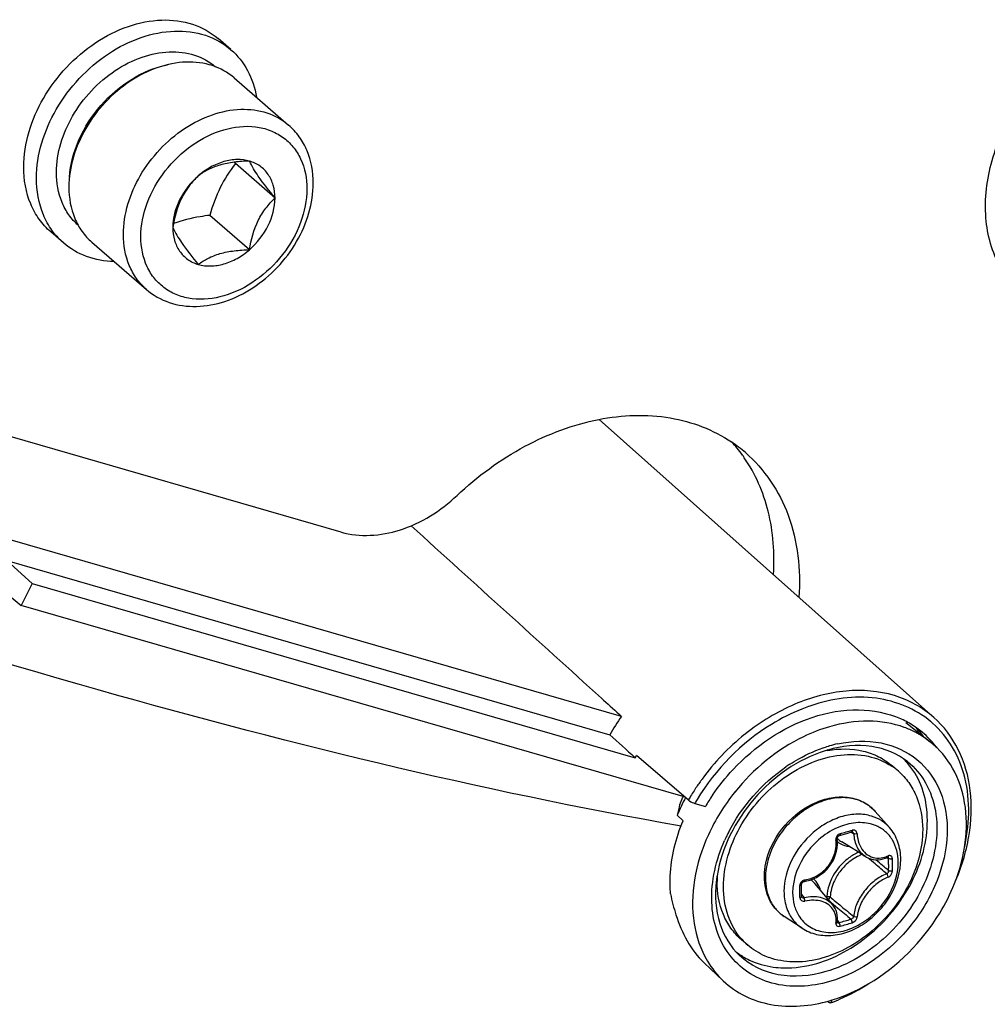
# Model space of a CAD drawing. Header units: millimetres. Extents: x 0 to 420, y 0 to 297.
# Tile 504 of 514: x 383 to 387, y 225 to 229. Entities that reach past the tile are written whole.
import ezdxf

# ---------------------------------------------------------------- set-up
doc = ezdxf.new("R2010")
doc.units = ezdxf.units.MM
doc.header["$LTSCALE"] = 23.1
doc.layers.get('0').update_dxf_attribs({"linetype": 'CONTINUOUS'})

msp = doc.modelspace()

# ---------------------------------------------------------------- linework, layer by layer
at = {"color": 7, "linetype": 'Continuous'}
for p, q in [((383.9571, 228.9163), (383.9071, 228.9596)), ((383.9698, 228.8061), (384.183, 228.6214)), ((384.1298, 228.3362), (383.9748, 228.4705)), ((384.0298, 228.1341), (383.8748, 228.2684)), ((383.3024, 228.1603), (383.2524, 228.2036)), ((384.3886, 227.0298), (380.4672, 228.1618)), ((383.4133, 228.1635), (383.6265, 227.9789)), ((385.3973, 227.47), (386.7067, 226.3054)), ((385.485, 226.3095), (382.7575, 227.0969)), ((383.0813, 226.9184), (385.4395, 226.2377)), ((383.0813, 226.9184), (383.1798, 226.8288)), ((383.0358, 226.8266), (383.1373, 226.743)), ((383.1798, 226.8288), (383.1373, 226.743)), ((383.1798, 226.8288), (385.5391, 226.1477)), ((385.7259, 225.9958), (383.1373, 226.743)), ((385.4063, 226.3808), (385.4151, 226.3728)), ((386.5977, 226.2857), (386.693, 226.2096)), ((385.5376, 226.1491), (385.5391, 226.1477)), ((385.5391, 226.1477), (385.5441, 226.1563)), ((385.7468, 225.9822), (385.544, 226.1563)), ((386.5683, 226.095), (386.5433, 226.1167)), ((385.7127, 225.9649), (385.713, 225.9659)), ((385.7717, 225.9693), (385.8134, 225.9573)), ((385.7025, 225.9226), (385.7261, 225.9016)), ((386.5332, 225.875), (386.4778, 225.9376)), ((386.3381, 225.8437), (386.3529, 225.8479)), ((386.3823, 225.8565), (386.3934, 225.8505)), ((386.4392, 225.7613), (386.3464, 225.8188)), ((386.5231, 225.757), (386.5301, 225.7533)), ((386.5269, 225.7588), (386.526, 225.7582)), ((386.526, 225.7582), (386.5273, 225.7586)), ((386.5273, 225.7586), (386.5278, 225.7587)), ((386.4795, 225.7489), (386.4819, 225.7469)), ((386.1899, 225.6342), (386.1898, 225.6529)), ((386.3114, 225.5724), (386.2414, 225.6558)), ((386.1898, 225.6056), (386.1899, 225.6291)), ((386.1898, 225.6124), (386.1991, 225.6001)), ((386.1899, 225.6291), (386.1899, 225.6342)), ((386.2884, 225.6052), (386.2848, 225.6042)), ((386.298, 225.5884), (386.3137, 225.5751)), ((386.3137, 225.5751), (386.3314, 225.5601)), ((386.1918, 225.4808), (386.122, 225.5267)), ((386.3292, 225.5042), (386.3301, 225.5034)), ((386.3299, 225.5113), (386.3359, 225.5031)), ((386.3301, 225.5034), (386.331, 225.5029)), ((385.9791, 225.4147), (385.9541, 225.4363)), ((385.8086, 225.3452), (385.8835, 225.2749)), ((386.2906, 225.1956), (386.2966, 225.1905)), ((386.3037, 225.1896), (386.3024, 225.1888))]:
    msp.add_line(p, q, dxfattribs=at)
for points in [[(386.3301, 225.8207), (386.3293, 225.8311), (386.3293, 225.8326), (386.3296, 225.8341), (386.33, 225.8357), (386.3307, 225.8372), (386.3315, 225.8387), (386.3325, 225.84), (386.3337, 225.8412), (386.3349, 225.8422), (386.3362, 225.843), (386.3375, 225.8436), (386.3381, 225.8437)], [(386.3529, 225.8479), (386.3618, 225.8504), (386.3706, 225.853), (386.3854, 225.8574)], [(386.3854, 225.8574), (386.386, 225.8576), (386.3871, 225.8577), (386.388, 225.8576), (386.3888, 225.8574), (386.3891, 225.8573)], [(386.2006, 225.6643), (386.2102, 225.6661), (386.2229, 225.6696), (386.2353, 225.6743), (386.2473, 225.68), (386.2588, 225.6868), (386.2697, 225.6945), (386.2799, 225.7032), (386.2894, 225.7126), (386.298, 225.7229), (386.3058, 225.7337), (386.3125, 225.7452), (386.3183, 225.7572), (386.3229, 225.7695), (386.3265, 225.7821), (386.3289, 225.7949), (386.3301, 225.8078), (386.3301, 225.8207)], [(386.4391, 225.7613), (386.4429, 225.7591), (386.4513, 225.7551), (386.4601, 225.752), (386.4693, 225.75), (386.4789, 225.7489)], [(386.4789, 225.7489), (386.4886, 225.7489), (386.4985, 225.7499), (386.5085, 225.752), (386.5185, 225.7552), (386.526, 225.7582)], [(386.1898, 225.6529), (386.1898, 225.6537), (386.19, 225.655), (386.1905, 225.6564), (386.1912, 225.6578), (386.1921, 225.6591), (386.1932, 225.6604), (386.1945, 225.6615), (386.1958, 225.6624), (386.1972, 225.6632), (386.1987, 225.6638), (386.2001, 225.6642), (386.2006, 225.6643)], [(386.1904, 225.6032), (386.1901, 225.6037), (386.1899, 225.6044), (386.1898, 225.6052), (386.1898, 225.6056)], [(386.3247, 225.5499), (386.3209, 225.5583), (386.3161, 225.5662), (386.3114, 225.5724)], [(386.3293, 225.5051), (386.33, 225.5123), (386.3302, 225.5222), (386.3294, 225.5318), (386.3275, 225.5411), (386.3247, 225.5499)], [(386.3292, 225.5042), (386.3293, 225.5041), (386.3293, 225.5041), (386.3293, 225.5042), (386.3293, 225.5045), (386.3293, 225.5051)]]:
    msp.add_lwpolyline(points, dxfattribs=at)
for centre, radius, start, end in [((386.7321, 230.5931), 3.4798, 217.4698, 217.5899), ((385.6005, 226.9137), 0.5647, 49.1121, 56.096), ((385.4934, 226.9942), 0.574, 35.9707, 42.6066), ((385.485, 226.988), 0.5845, 34.7155, 35.9822), ((386.4528, 225.6787), 0.7097, 109.4203, 111.7249), ((386.4477, 225.6932), 0.6943, 108.6304, 109.4149), ((386.2358, 225.784), 0.9165, 145.0102, 150.3295), ((386.4249, 225.9604), 0.3723, 65.4059, 65.984), ((386.4274, 225.9656), 0.3665, 60.8683, 65.4152), ((386.4651, 225.9187), 0.3698, 62.7861, 70.0184), ((386.4319, 225.9738), 0.3571, 52.1189, 60.8685), ((386.387, 226.0132), 0.3545, 39.7902, 44.9595), ((386.4346, 225.9775), 0.3526, 51.3783, 52.0948), ((386.4493, 225.9961), 0.3824, 48.5835, 50.1979), ((386.5496, 225.5152), 0.9289, 128.8768, 143.7603), ((386.5293, 225.5386), 0.8979, 128.4944, 128.8086), ((386.4701, 225.9289), 0.3585, 60.3613, 62.7529), ((386.4732, 225.9342), 0.3523, 51.4094, 60.3711), ((386.4345, 225.9774), 0.3527, 45.1238, 51.3734), ((386.3842, 226.0109), 0.3581, 37.9629, 39.7925), ((386.4324, 225.9753), 0.3557, 39.8833, 45.1176), ((386.4271, 225.7101), 0.487, 106.1133, 107.3228), ((386.4424, 225.6962), 0.518, 106.1134, 107.3858), ((386.4378, 225.7123), 0.5012, 102.3187, 106.1235), ((386.4285, 225.9721), 0.3607, 36.5231, 39.8819), ((386.3626, 225.7773), 0.4052, 99.9885, 101.4563), ((386.3906, 225.9406), 0.2831, 42.6059, 46.1215), ((386.4975, 225.5745), 0.652, 122.8462, 124.5399), ((386.4019, 225.9028), 0.2542, 49.1138, 56.5118), ((386.3896, 225.9397), 0.2844, 41.9998, 42.6077), ((386.5458, 225.5179), 0.9242, 143.7552, 144.5649), ((386.5397, 225.5221), 0.9168, 145.7861, 147.2162), ((386.5433, 225.5196), 0.9212, 144.5648, 145.7865), ((386.3983, 225.6327), 0.7538, 151.5473, 157.3797), ((386.2628, 225.7461), 0.592, 156.1222, 158.3075), ((386.2716, 225.7439), 0.6011, 155.7151, 157.7608), ((386.2716, 225.7422), 0.6017, 155.407, 156.1264), ((386.2761, 225.7419), 0.6061, 155.5446, 155.7177), ((386.2772, 225.7414), 0.6072, 155.2325, 155.5445), ((386.2744, 225.7409), 0.6048, 155.0789, 155.4074), ((386.2786, 225.7408), 0.6088, 154.9071, 155.2325), ((386.2761, 225.7401), 0.6067, 154.7598, 155.0789), ((386.5246, 225.5314), 0.8991, 148.7816, 149.9069), ((386.5329, 225.5264), 0.9088, 147.2157, 148.7811), ((386.5273, 225.5295), 0.8743, 148.6078, 149.7971), ((386.5145, 225.5436), 0.814, 145.8248, 149.459), ((386.5711, 225.4973), 0.8243, 141.2071, 141.3892), ((396.9151, 223.251), 11.5265, 166.38196, 166.59805), ((386.2655, 225.7464), 0.5945, 157.7633, 158.3391), ((386.3626, 225.8355), 0.1539, 50.5352, 52.3899), ((386.3627, 225.8357), 0.1537, 47.2036, 50.5349), ((386.3622, 225.8351), 0.1545, 41.5302, 47.1948), ((386.4288, 225.6519), 0.2433, 109.0705, 109.2293), ((386.4827, 225.5598), 0.6504, 155.0574, 155.9788), ((386.4877, 225.5575), 0.6559, 154.2378, 155.0576), ((386.4913, 225.5558), 0.6599, 153.6901, 154.2381), ((386.4944, 225.5542), 0.6634, 152.9605, 153.69), ((386.3937, 225.8951), 0.0898, 224.1498, 225.1349), ((386.3939, 225.8954), 0.0901, 225.1677, 238.1926), ((385.808, 227.7832), 2.0045, 285.3931, 286.8075), ((386.4948, 225.5935), 0.202, 114.0645, 126.4053), ((378.3422, 216.1872), 12.5417, 49.56104, 49.72441), ((386.4844, 225.8616), 0.1071, 290.317, 292.2631), ((386.4832, 225.8646), 0.1103, 292.2624, 294.0755), ((386.5086, 225.5756), 0.2113, 135.0983, 148.1044), ((379.0773, 217.0486), 11.4092, 49.26308, 49.56466), ((378.4988, 216.2506), 12.4061, 49.65654, 49.94798), ((385.0648, 225.7296), 1.4654, 0.0023, 0.9288), ((385.1135, 225.7296), 1.4168, 359.0554, 0.003), ((385.0666, 225.7287), 1.4783, 0.0024, 0.9289), ((385.1157, 225.7287), 1.4292, 359.0555, 0.003), ((386.3484, 225.6083), 0.4956, 170.966, 172.5115), ((386.258, 225.6639), 0.399, 176.7952, 179.9853), ((386.3384, 225.6096), 0.4855, 172.5131, 173.5718), ((384.0425, 225.6243), 2.1407, 0.0023, 0.6425), ((386.2059, 225.6485), 0.0216, 99.0638, 106.7637), ((386.1723, 225.5978), 0.0902, 40.0257, 53.8865), ((386.1571, 225.5975), 0.1114, 16.5086, 23.3442), ((384.1225, 225.6243), 2.0607, 359.3452, 0.0019), ((386.1871, 225.6056), 0.00271, 351.6033, 359.3214), ((393.9542, 234.6894), 11.8794, 229.89404, 230.16205), ((393.0058, 233.5522), 10.3986, 230.16047, 230.51372), ((393.4443, 233.9817), 11.0235, 229.81565, 230.16603), ((385.9611, 226.8902), 1.4368, 285.1211, 287.0773), ((385.9618, 226.8883), 1.4495, 285.1302, 287.0863), ((386.1456, 225.6069), 0.2543, 221.708, 229.0965), ((386.1066, 225.6126), 0.2831, 232.7252, 236.2895), ((386.108, 225.6148), 0.2856, 236.2886, 238.5626)]:
    msp.add_arc(centre, radius, start, end, dxfattribs=at)
for centre, major_axis, start_param, end_param in [((377.9102, 233.5277), (23.9533, -21.8), -1.277935, -1.245388), ((377.9102, 233.5277), (23.9533, -21.8), -1.245002, -1.241928), ((374.6761, 236.3639), (25.5522, -23.2552), -1.128884, -1.12465)]:
    msp.add_ellipse(centre, major_axis=major_axis, ratio=0.007825, start_param=start_param, end_param=end_param, dxfattribs=at)
for points, knots in [([(383.1468, 228.4566), (383.1468, 228.55), (383.1933, 228.6949), (383.3097, 228.8503), (383.4234, 228.9473), (383.5512, 229.012), (383.6829, 229.0388), (383.8073, 229.0238), (383.8783, 228.9845), (383.9071, 228.9596)], [0, 0, 0, 0, 0.256473, 0.394543, 0.531644, 0.662632, 0.784011, 0.89531, 1, 1, 1, 1]), ([(383.1968, 228.4133), (383.1968, 228.5067), (383.2433, 228.6516), (383.3597, 228.807), (383.4734, 228.904), (383.6012, 228.9687), (383.7329, 228.9955), (383.8573, 228.9805), (383.9283, 228.9412), (383.9571, 228.9162)], [0, 0, 0, 0, 0.256473, 0.394543, 0.531644, 0.662632, 0.784011, 0.89531, 1, 1, 1, 1]), ([(383.9571, 228.9162), (383.9834, 228.8935), (384.0289, 228.8359), (384.0512, 228.7665), (384.0573, 228.7303)], [0, 0, 0, 0, 0.486901, 1, 1, 1, 1]), ([(383.2747, 228.4358), (383.2747, 228.5122), (383.3127, 228.6308), (383.4078, 228.7581), (383.5008, 228.8376), (383.6053, 228.8908), (383.713, 228.9131), (383.815, 228.9013), (383.8733, 228.8695), (383.897, 228.8492)], [0, 0, 0, 0, 0.256356, 0.394367, 0.531444, 0.662461, 0.783913, 0.895292, 1, 1, 1, 1]), ([(386.968, 228.0641), (386.9347, 228.1229), (386.8959, 228.2658), (386.9248, 228.4925), (387.0281, 228.7137), (387.1386, 228.8406), (387.2022, 228.8957)], [0, 0, 0, 0, 0.218995, 0.462606, 0.727301, 1, 1, 1, 1]), ([(383.9698, 228.8061), (383.9453, 228.8273), (383.8849, 228.8607), (383.7792, 228.8734), (383.6673, 228.8507), (383.5586, 228.7956), (383.462, 228.7132), (383.363, 228.5811), (383.3235, 228.458), (383.3235, 228.3786)], [0, 0, 0, 0, 0.10469, 0.215989, 0.337368, 0.468357, 0.605457, 0.743527, 1, 1, 1, 1]), ([(383.3256, 228.4178), (383.329, 228.4677), (383.3567, 228.5698), (383.4431, 228.7031), (383.5635, 228.8065), (383.6609, 228.8475), (383.7097, 228.8574)], [0, 0, 0, 0, 0.242198, 0.500473, 0.758486, 1, 1, 1, 1]), ([(383.5367, 228.1939), (383.5367, 228.2733), (383.5763, 228.3964), (383.6753, 228.5286), (383.7719, 228.611), (383.8805, 228.666), (383.9924, 228.6888), (384.0982, 228.676), (384.1585, 228.6426), (384.183, 228.6214)], [0, 0, 0, 0, 0.256473, 0.394543, 0.531643, 0.662632, 0.784011, 0.89531, 1, 1, 1, 1]), ([(383.605, 228.1847), (383.605, 228.2293), (383.6241, 228.3223), (383.695, 228.4466), (383.7993, 228.547), (383.9228, 228.6095), (384.0324, 228.6218), (384.1104, 228.6031), (384.1607, 228.5765), (384.2019, 228.5381), (384.2432, 228.4723), (384.2545, 228.4121), (384.2545, 228.3722)], [0, 0, 0, 0, 0.129668, 0.269359, 0.410763, 0.544839, 0.665836, 0.721902, 0.775957, 0.829435, 0.883905, 1, 1, 1, 1]), ([(384.2795, 228.3939), (384.2795, 228.4371), (384.268, 228.5025), (384.2267, 228.577), (384.1985, 228.608), (384.183, 228.6214)], [0, 0, 0, 0, 0.511244, 0.757317, 1, 1, 1, 1]), ([(383.2524, 228.2036), (383.2356, 228.2183), (383.2048, 228.2521), (383.1592, 228.3349), (383.1468, 228.4079), (383.1468, 228.4566)], [0, 0, 0, 0, 0.238021, 0.481682, 1, 1, 1, 1]), ([(384.0298, 228.4806), (384.0142, 228.485), (383.9801, 228.489), (383.9279, 228.4802), (383.8762, 228.4581), (383.8446, 228.4357), (383.8298, 228.4228)], [0, 0, 0, 0, 0.224948, 0.467386, 0.727185, 1, 1, 1, 1]), ([(384.0298, 228.4806), (384.0099, 228.48), (383.971, 228.4775), (383.9159, 228.4673), (383.8683, 228.4489), (383.8415, 228.4317), (383.8298, 228.4228)], [0, 0, 0, 0, 0.28232, 0.551495, 0.791281, 1, 1, 1, 1]), ([(383.9748, 228.4705), (383.9523, 228.4413), (383.911, 228.3773), (383.8855, 228.3056), (383.8748, 228.2684)], [0, 0, 0, 0, 0.486957, 1, 1, 1, 1]), ([(384.1298, 228.3362), (384.1071, 228.3641), (384.0707, 228.41), (384.0391, 228.4598), (384.0298, 228.4806)], [0, 0, 0, 0, 0.612491, 1, 1, 1, 1]), ([(384.1298, 228.3362), (384.1298, 228.353), (384.1257, 228.3856), (384.1055, 228.4295), (384.0726, 228.4631), (384.0445, 228.4763), (384.0298, 228.4806)], [0, 0, 0, 0, 0.266795, 0.515912, 0.756237, 1, 1, 1, 1]), ([(383.3024, 228.1603), (383.2856, 228.175), (383.2548, 228.2088), (383.2092, 228.2916), (383.1968, 228.3646), (383.1968, 228.4133)], [0, 0, 0, 0, 0.238021, 0.481682, 1, 1, 1, 1]), ([(383.36, 228.2295), (383.3464, 228.2415), (383.3216, 228.2693), (383.2848, 228.3368), (383.2747, 228.3962), (383.2747, 228.4358)], [0, 0, 0, 0, 0.237987, 0.481694, 1, 1, 1, 1]), ([(383.8298, 228.4228), (383.8171, 228.4106), (383.7923, 228.3835), (383.7515, 228.3182), (383.7364, 228.26), (383.7298, 228.2207)], [0, 0, 0, 0, 0.230581, 0.47882, 1, 1, 1, 1]), ([(383.8298, 228.4228), (383.7997, 228.3968), (383.7509, 228.3348), (383.7298, 228.2578), (383.7298, 228.2207)], [0, 0, 0, 0, 0.51821, 1, 1, 1, 1]), ([(383.3235, 228.3786), (383.3235, 228.3372), (383.3341, 228.2751), (383.3728, 228.2048), (383.3989, 228.176), (383.4133, 228.1635)], [0, 0, 0, 0, 0.518318, 0.761979, 1, 1, 1, 1]), ([(384.2545, 228.3722), (384.2545, 228.3277), (384.2355, 228.2347), (384.1646, 228.1104), (384.0603, 228.01), (383.9367, 227.9475), (383.8271, 227.9352), (383.7492, 227.9539), (383.6989, 227.9804), (383.6576, 228.0188), (383.6163, 228.0847), (383.605, 228.1448), (383.605, 228.1847)], [0, 0, 0, 0, 0.129668, 0.269359, 0.410763, 0.544839, 0.665836, 0.721902, 0.775957, 0.829435, 0.883905, 1, 1, 1, 1]), ([(383.6265, 227.9789), (383.6525, 227.9563), (383.7155, 227.9209), (383.8246, 227.9063), (383.9381, 227.9278), (384.0466, 227.9815), (384.1423, 228.0619), (384.2179, 228.1625), (384.2671, 228.275), (384.2795, 228.3551), (384.2795, 228.3939)], [0, 0, 0, 0, 0.110355, 0.224909, 0.346504, 0.475444, 0.609358, 0.744151, 0.875428, 1, 1, 1, 1]), ([(384.0298, 228.1341), (384.0364, 228.1734), (384.0515, 228.2316), (384.0923, 228.2969), (384.1171, 228.324), (384.1298, 228.3362)], [0, 0, 0, 0, 0.52118, 0.769419, 1, 1, 1, 1]), ([(384.0298, 228.1341), (384.0599, 228.1602), (384.1086, 228.2222), (384.1298, 228.2992), (384.1298, 228.3362)], [0, 0, 0, 0, 0.51821, 1, 1, 1, 1]), ([(383.8748, 228.2684), (383.8622, 228.2668), (383.814, 228.2601), (383.7662, 228.2488), (383.7325, 228.2363)], [0, 0, 0, 0, 0.261215, 1, 1, 1, 1]), ([(383.7298, 228.2207), (383.7391, 228.2), (383.7707, 228.1502), (383.8071, 228.1043), (383.8298, 228.0764)], [0, 0, 0, 0, 0.387509, 1, 1, 1, 1]), ([(383.7298, 228.2207), (383.7298, 228.204), (383.7339, 228.1714), (383.754, 228.1274), (383.7869, 228.0939), (383.8151, 228.0807), (383.8298, 228.0764)], [0, 0, 0, 0, 0.266795, 0.515912, 0.756237, 1, 1, 1, 1]), ([(383.6265, 227.9789), (383.6122, 227.9913), (383.5861, 228.0201), (383.5473, 228.0905), (383.5367, 228.1525), (383.5367, 228.1939)], [0, 0, 0, 0, 0.238021, 0.481682, 1, 1, 1, 1]), ([(383.5006, 228.0877), (383.464, 228.0886), (383.3921, 228.1008), (383.3287, 228.1376), (383.3024, 228.1603)], [0, 0, 0, 0, 0.51308, 1, 1, 1, 1]), ([(383.8298, 228.0764), (383.8453, 228.0719), (383.8794, 228.068), (383.9316, 228.0768), (383.9834, 228.0989), (384.0149, 228.1213), (384.0298, 228.1341)], [0, 0, 0, 0, 0.224948, 0.467386, 0.727185, 1, 1, 1, 1]), ([(383.8298, 228.0764), (383.8415, 228.0853), (383.8683, 228.1025), (383.9159, 228.1209), (383.971, 228.1311), (384.0099, 228.1335), (384.0298, 228.1341)], [0, 0, 0, 0, 0.208719, 0.448505, 0.71768, 1, 1, 1, 1]), ([(384.8419, 227.1731), (384.9214, 227.248), (385.0944, 227.3749), (385.3838, 227.484), (385.6707, 227.4957), (385.8443, 227.4302), (385.9155, 227.3824)], [0, 0, 0, 0, 0.279692, 0.541857, 0.780601, 1, 1, 1, 1]), ([(385.7185, 225.8807), (384.9245, 226.0187), (383.1972, 226.4458), (381.5117, 227.0068), (380.6011, 227.3393)], [0, 0, 0, 0, 0.45396, 1, 1, 1, 1]), ([(385.9701, 227.3406), (386.0446, 227.2761), (386.1646, 227.0952), (386.1867, 226.8828), (386.1794, 226.7749)], [0, 0, 0, 0, 0.476915, 1, 1, 1, 1]), ([(386.0796, 226.8637), (386.0849, 226.9464), (386.0739, 227.108), (386.009, 227.258), (385.9654, 227.3209)], [0, 0, 0, 0, 0.519799, 1, 1, 1, 1]), ([(384.3886, 227.0298), (384.4618, 227.0087), (384.6359, 227.0219), (384.7782, 227.1131), (384.8419, 227.1731)], [0, 0, 0, 0, 0.465516, 1, 1, 1, 1]), ([(386.7067, 226.3054), (386.6628, 226.3444), (386.5517, 226.4047), (386.3567, 226.4193), (386.1537, 226.3641), (386.029, 226.2879), (385.9704, 226.2414)], [0, 0, 0, 0, 0.220902, 0.457901, 0.718638, 1, 1, 1, 1]), ([(386.6941, 226.2898), (386.6351, 226.339), (386.4746, 226.4035), (386.3074, 226.3786), (386.2259, 226.3511)], [0, 0, 0, 0, 0.471571, 1, 1, 1, 1]), ([(386.1902, 226.338), (386.1491, 226.3216), (385.9865, 226.239), (385.8527, 226.1024), (385.781, 225.9849)], [0, 0, 0, 0, 0.24306, 1, 1, 1, 1]), ([(386.2311, 226.3054), (386.2893, 226.3248), (386.4068, 226.3463), (386.5255, 226.3232), (386.5764, 226.3005)], [0, 0, 0, 0, 0.523768, 1, 1, 1, 1]), ([(385.841, 226.0009), (385.8652, 226.0364), (385.969, 226.1666), (386.1139, 226.2663), (386.2311, 226.3054)], [0, 0, 0, 0, 0.257864, 1, 1, 1, 1]), ([(386.7875, 225.6557), (386.8136, 225.7145), (386.8514, 225.8344), (386.8588, 226.0164), (386.8129, 226.1814), (386.7461, 226.2704), (386.7067, 226.3054)], [0, 0, 0, 0, 0.276835, 0.534764, 0.773567, 1, 1, 1, 1]), ([(386.2986, 226.2688), (386.2638, 226.2588), (386.1224, 226.2039), (386.0006, 226.1032), (385.9287, 226.0137)], [0, 0, 0, 0, 0.239812, 1, 1, 1, 1]), ([(386.5915, 226.2663), (386.5469, 226.2825), (386.4471, 226.2987), (386.348, 226.2831), (386.2986, 226.2688)], [0, 0, 0, 0, 0.479541, 1, 1, 1, 1]), ([(386.825, 225.7897), (386.8467, 225.8805), (386.8526, 226.0235), (386.7868, 226.1899), (386.7329, 226.2558), (386.7023, 226.2828)], [0, 0, 0, 0, 0.528186, 0.768963, 1, 1, 1, 1]), ([(386.3309, 226.202), (386.3862, 226.214), (386.4979, 226.2193), (386.6498, 226.1513), (386.7456, 226.0157), (386.7698, 225.8428), (386.7267, 225.6592), (386.5947, 225.4344), (386.4234, 225.3086), (386.2988, 225.2726)], [0, 0, 0, 0, 0.119392, 0.22816, 0.336356, 0.454374, 0.585726, 0.726493, 1, 1, 1, 1]), ([(386.1439, 226.1223), (386.1553, 226.1297), (386.2008, 226.1571), (386.2499, 226.1787), (386.2876, 226.1905)], [0, 0, 0, 0, 0.256628, 1, 1, 1, 1]), ([(386.604, 226.1324), (386.5644, 226.164), (386.4584, 226.2066), (386.3472, 226.1939), (386.2919, 226.1779)], [0, 0, 0, 0, 0.468572, 1, 1, 1, 1]), ([(386.2923, 226.1764), (386.3376, 226.1843), (386.4077, 226.1844), (386.4916, 226.1543), (386.5274, 226.1304), (386.5433, 226.1167)], [0, 0, 0, 0, 0.519582, 0.762838, 1, 1, 1, 1]), ([(386.7876, 225.6557), (386.8081, 225.7074), (386.8365, 225.8122), (386.8359, 225.9691), (386.7895, 226.1085), (386.7282, 226.1815), (386.693, 226.2096)], [0, 0, 0, 0, 0.278775, 0.536818, 0.77451, 1, 1, 1, 1]), ([(386.2821, 226.175), (386.1755, 226.1418), (385.9834, 226.006), (385.8765, 225.7963), (385.859, 225.6861)], [0, 0, 0, 0, 0.500056, 1, 1, 1, 1]), ([(385.884, 225.6423), (385.884, 225.7229), (385.9224, 225.8479), (386.02, 225.9844), (386.1158, 226.0715), (386.2248, 226.1329), (386.3386, 226.1634), (386.4484, 226.16), (386.5143, 226.1333), (386.5421, 226.1148)], [0, 0, 0, 0, 0.254142, 0.391, 0.527564, 0.659013, 0.781772, 0.894694, 1, 1, 1, 1]), ([(386.2488, 225.3435), (386.3319, 225.3675), (386.4892, 225.4613), (386.6232, 225.6428), (386.6774, 225.8086), (386.6863, 225.9299), (386.6626, 226.0411), (386.6243, 226.1041), (386.601, 226.13)], [0, 0, 0, 0, 0.260989, 0.532289, 0.661973, 0.783062, 0.894976, 1, 1, 1, 1]), ([(386.604, 226.1324), (386.6324, 226.1097), (386.6819, 226.0509), (386.7197, 225.9387), (386.7207, 225.8123), (386.6738, 225.6354), (386.5382, 225.4386), (386.3724, 225.3367), (386.2841, 225.3113)], [0, 0, 0, 0, 0.104524, 0.214592, 0.333967, 0.462949, 0.735941, 1, 1, 1, 1]), ([(386.5683, 226.095), (386.5835, 226.0818), (386.6111, 226.0514), (386.6521, 225.9768), (386.6634, 225.9111), (386.6634, 225.8673)], [0, 0, 0, 0, 0.238021, 0.481682, 1, 1, 1, 1]), ([(385.927, 226.0116), (385.8867, 225.9611), (385.8191, 225.8527), (385.763, 225.6763), (385.7588, 225.5034), (385.7945, 225.3975), (385.821, 225.3529)], [0, 0, 0, 0, 0.275388, 0.53757, 0.779176, 1, 1, 1, 1]), ([(386.4565, 225.9574), (386.4402, 225.97), (386.4008, 225.9891), (386.3334, 225.9945), (386.2627, 225.9781), (386.1945, 225.9419), (386.1342, 225.8889), (386.0725, 225.8049), (386.048, 225.7272), (386.048, 225.6772)], [0, 0, 0, 0, 0.104897, 0.216899, 0.338904, 0.47012, 0.607003, 0.744549, 1, 1, 1, 1]), ([(386.2492, 225.9745), (386.2697, 225.983), (386.3117, 225.9949), (386.3754, 225.9954), (386.4335, 225.9768), (386.465, 225.952), (386.4778, 225.9376)], [0, 0, 0, 0, 0.270574, 0.524505, 0.765155, 1, 1, 1, 1]), ([(385.7468, 225.9822), (385.7483, 225.9809), (385.756, 225.9755), (385.7647, 225.9713), (385.7717, 225.9693)], [0, 0, 0, 0, 0.219061, 1, 1, 1, 1]), ([(386.0527, 225.7477), (386.0653, 225.7974), (386.1165, 225.891), (386.2017, 225.955), (386.2492, 225.9745)], [0, 0, 0, 0, 0.499995, 1, 1, 1, 1]), ([(386.4637, 225.9192), (386.4461, 225.9246), (386.4073, 225.9296), (386.3478, 225.9203), (386.2886, 225.8954), (386.2151, 225.8439), (386.1452, 225.7554), (386.1208, 225.6674), (386.1208, 225.6252)], [0, 0, 0, 0, 0.108641, 0.225762, 0.35139, 0.483442, 0.751147, 1, 1, 1, 1]), ([(386.5332, 225.875), (386.5241, 225.8853), (386.5027, 225.9036), (386.4771, 225.9152), (386.4637, 225.9192)], [0, 0, 0, 0, 0.49562, 1, 1, 1, 1]), ([(385.6769, 225.6157), (385.6749, 225.6388), (385.6734, 225.7362), (385.6976, 225.8332), (385.7261, 225.9016)], [0, 0, 0, 0, 0.237938, 1, 1, 1, 1]), ([(386.3487, 225.8817), (386.3218, 225.8723), (386.2698, 225.8432), (386.1893, 225.7618), (386.1546, 225.6753), (386.1546, 225.6195)], [0, 0, 0, 0, 0.249772, 0.51087, 1, 1, 1, 1]), ([(386.4826, 225.8812), (386.4629, 225.8898), (386.417, 225.8984), (386.3717, 225.8896), (386.3493, 225.8819)], [0, 0, 0, 0, 0.475901, 1, 1, 1, 1]), ([(386.5676, 225.7387), (386.5676, 225.7544), (386.5641, 225.7848), (386.5473, 225.8265), (386.5197, 225.8602), (386.4954, 225.8755), (386.4826, 225.8812)], [0, 0, 0, 0, 0.267263, 0.518158, 0.759229, 1, 1, 1, 1]), ([(386.5775, 225.7499), (386.5775, 225.7729), (386.5707, 225.8184), (386.5477, 225.8586), (386.5332, 225.875)], [0, 0, 0, 0, 0.512429, 1, 1, 1, 1]), ([(386.6634, 225.8673), (386.6634, 225.7947), (386.6321, 225.682), (386.5505, 225.5543), (386.4691, 225.469), (386.3746, 225.4029), (386.2728, 225.3604), (386.1704, 225.3445), (386.1039, 225.3533), (386.0737, 225.3626)], [0, 0, 0, 0, 0.248664, 0.382511, 0.517375, 0.649236, 0.774656, 0.891563, 1, 1, 1, 1]), ([(386.3401, 225.8506), (386.3352, 225.8493), (386.3263, 225.8423), (386.3234, 225.8315), (386.324, 225.8264)], [0, 0, 0, 0, 0.497141, 1, 1, 1, 1]), ([(386.3401, 225.8506), (386.3402, 225.8498), (386.3403, 225.8475), (386.3396, 225.8442), (386.3381, 225.8437)], [0, 0, 0, 0, 0.348, 1, 1, 1, 1]), ([(386.3877, 225.8644), (386.3877, 225.8635), (386.3879, 225.8612), (386.387, 225.8579), (386.3854, 225.8574)], [0, 0, 0, 0, 0.339767, 1, 1, 1, 1]), ([(386.4068, 225.8503), (386.4065, 225.8548), (386.4033, 225.862), (386.3945, 225.8655), (386.3899, 225.865), (386.3877, 225.8644)], [0, 0, 0, 0, 0.502703, 0.74499, 1, 1, 1, 1]), ([(386.3934, 225.8504), (386.3933, 225.8512), (386.3928, 225.8539), (386.3909, 225.8563), (386.3891, 225.8573)], [0, 0, 0, 0, 0.264576, 1, 1, 1, 1]), ([(386.3934, 225.8505), (386.3944, 225.8322), (386.4019, 225.7976), (386.4254, 225.7698), (386.4391, 225.7613)], [0, 0, 0, 0, 0.531229, 1, 1, 1, 1]), ([(386.4068, 225.8502), (386.4045, 225.8496), (386.3999, 225.8491), (386.3953, 225.8496), (386.3934, 225.8504)], [0, 0, 0, 0, 0.5364, 1, 1, 1, 1]), ([(386.4068, 225.8503), (386.4075, 225.8378), (386.4119, 225.8141), (386.4282, 225.7832), (386.4533, 225.7618), (386.4741, 225.7561), (386.4843, 225.7554)], [0, 0, 0, 0, 0.279104, 0.533854, 0.769255, 1, 1, 1, 1]), ([(386.2988, 225.2726), (386.2266, 225.2518), (386.1097, 225.2443), (385.9765, 225.3039), (385.9004, 225.3768), (385.8518, 225.4732), (385.8263, 225.6275), (385.8551, 225.7494), (385.8886, 225.8246)], [0, 0, 0, 0, 0.252012, 0.367712, 0.481437, 0.598714, 0.723798, 1, 1, 1, 1]), ([(386.2025, 225.6698), (386.2202, 225.6726), (386.2553, 225.6857), (386.297, 225.7229), (386.3226, 225.7722), (386.326, 225.809), (386.324, 225.8264)], [0, 0, 0, 0, 0.24849, 0.504031, 0.757203, 1, 1, 1, 1]), ([(386.324, 225.8263), (386.3254, 225.8268), (386.3275, 225.8275), (386.3294, 225.8296), (386.3293, 225.8304)], [0, 0, 0, 0, 0.63264, 1, 1, 1, 1]), ([(386.33, 225.8188), (386.3333, 225.8164), (386.3473, 225.8074), (386.3636, 225.8022), (386.376, 225.8004)], [0, 0, 0, 0, 0.245283, 1, 1, 1, 1]), ([(386.3749, 225.7561), (386.367, 225.7502), (386.337, 225.7249), (386.3138, 225.6915), (386.3024, 225.6644)], [0, 0, 0, 0, 0.251119, 1, 1, 1, 1]), ([(386.4264, 225.7693), (386.4203, 225.7669), (386.3955, 225.7558), (386.3734, 225.7392), (386.3589, 225.7247)], [0, 0, 0, 0, 0.242416, 1, 1, 1, 1]), ([(386.4843, 225.7554), (386.4874, 225.7552), (386.5, 225.755), (386.5127, 225.7578), (386.5216, 225.7612)], [0, 0, 0, 0, 0.242499, 1, 1, 1, 1]), ([(386.5282, 225.7639), (386.5283, 225.7633), (386.5282, 225.7616), (386.5277, 225.7597), (386.5269, 225.7588)], [0, 0, 0, 0, 0.296838, 1, 1, 1, 1]), ([(386.5301, 225.7533), (386.5301, 225.7539), (386.5301, 225.7559), (386.529, 225.758), (386.5277, 225.7587)], [0, 0, 0, 0, 0.295427, 1, 1, 1, 1]), ([(386.5447, 225.7527), (386.5446, 225.7566), (386.5422, 225.7634), (386.5341, 225.7657), (386.5301, 225.7647), (386.5282, 225.7639)], [0, 0, 0, 0, 0.500392, 0.734456, 1, 1, 1, 1]), ([(386.0444, 225.6829), (386.0444, 225.6882), (386.0451, 225.71), (386.0487, 225.7317), (386.0527, 225.7477)], [0, 0, 0, 0, 0.244438, 1, 1, 1, 1]), ([(386.1786, 225.5299), (386.189, 225.5132), (386.218, 225.4834), (386.278, 225.4619), (386.3457, 225.465), (386.4139, 225.4909), (386.4761, 225.5364), (386.5409, 225.6141), (386.5676, 225.6899), (386.5676, 225.7387)], [0, 0, 0, 0, 0.105488, 0.213714, 0.331476, 0.460622, 0.598286, 0.738716, 1, 1, 1, 1]), ([(386.1918, 225.4808), (386.2089, 225.4696), (386.2487, 225.4533), (386.3143, 225.4506), (386.381, 225.4679), (386.4441, 225.5028), (386.4993, 225.5525), (386.5556, 225.631), (386.5775, 225.7032), (386.5775, 225.7499)], [0, 0, 0, 0, 0.11076, 0.226584, 0.349536, 0.479279, 0.613227, 0.747471, 1, 1, 1, 1]), ([(386.5447, 225.7527), (386.5423, 225.7517), (386.5372, 225.7511), (386.5321, 225.752), (386.5301, 225.7533)], [0, 0, 0, 0, 0.520163, 1, 1, 1, 1]), ([(386.122, 225.5267), (386.1098, 225.5347), (386.0874, 225.5543), (386.0538, 225.605), (386.0444, 225.652), (386.0444, 225.6829)], [0, 0, 0, 0, 0.241984, 0.486768, 1, 1, 1, 1]), ([(386.048, 225.6772), (386.048, 225.6471), (386.0569, 225.6018), (386.0891, 225.553), (386.1104, 225.5343), (386.122, 225.5267)], [0, 0, 0, 0, 0.517982, 0.760912, 1, 1, 1, 1]), ([(386.3292, 225.6872), (386.3251, 225.6806), (386.3109, 225.6547), (386.3026, 225.6252), (386.3015, 225.6034)], [0, 0, 0, 0, 0.261592, 1, 1, 1, 1]), ([(386.5228, 225.6935), (386.5061, 225.6874), (386.4735, 225.6681), (386.4333, 225.6275), (386.4043, 225.5793), (386.3945, 225.5437), (386.3934, 225.5268)], [0, 0, 0, 0, 0.24174, 0.507568, 0.769195, 1, 1, 1, 1]), ([(386.5282, 225.681), (386.5126, 225.6751), (386.4822, 225.6568), (386.4446, 225.6187), (386.4174, 225.5736), (386.4079, 225.5403), (386.4068, 225.5245)], [0, 0, 0, 0, 0.241461, 0.507728, 0.769702, 1, 1, 1, 1]), ([(386.5228, 225.6935), (386.5239, 225.694), (386.528, 225.697), (386.5303, 225.7024), (386.5301, 225.7062)], [0, 0, 0, 0, 0.233629, 1, 1, 1, 1]), ([(386.5282, 225.681), (386.5284, 225.6846), (386.5268, 225.6894), (386.5237, 225.6929), (386.5228, 225.6935)], [0, 0, 0, 0, 0.766459, 1, 1, 1, 1]), ([(386.5282, 225.681), (386.5304, 225.6819), (386.539, 225.6873), (386.5446, 225.6975), (386.5447, 225.7051)], [0, 0, 0, 0, 0.2401, 1, 1, 1, 1]), ([(386.5447, 225.7051), (386.5423, 225.7041), (386.5372, 225.7036), (386.5321, 225.7048), (386.5301, 225.7062)], [0, 0, 0, 0, 0.516682, 1, 1, 1, 1]), ([(385.856, 225.664), (385.8498, 225.6091), (385.8556, 225.5017), (385.9115, 225.4075), (385.9472, 225.374)], [0, 0, 0, 0, 0.529979, 1, 1, 1, 1]), ([(385.9541, 225.4363), (385.9389, 225.4495), (385.9112, 225.48), (385.8702, 225.5545), (385.859, 225.6202), (385.859, 225.664)], [0, 0, 0, 0, 0.238021, 0.481682, 1, 1, 1, 1]), ([(385.9557, 225.4377), (385.9322, 225.4641), (385.8947, 225.5299), (385.884, 225.6042), (385.884, 225.6423)], [0, 0, 0, 0, 0.481107, 1, 1, 1, 1]), ([(386.1997, 225.6692), (386.1951, 225.6678), (386.1868, 225.6622), (386.183, 225.6528), (386.1831, 225.6483)], [0, 0, 0, 0, 0.515676, 1, 1, 1, 1]), ([(386.1831, 225.6483), (386.184, 225.6485), (386.1866, 225.6491), (386.1898, 225.6511), (386.1898, 225.6529)], [0, 0, 0, 0, 0.335626, 1, 1, 1, 1]), ([(386.2025, 225.6698), (386.2025, 225.6685), (386.2025, 225.6666), (386.2013, 225.6644), (386.2006, 225.6643)], [0, 0, 0, 0, 0.650306, 1, 1, 1, 1]), ([(386.2594, 225.6416), (386.258, 225.6448), (386.252, 225.657), (386.2436, 225.6679), (386.2363, 225.6748)], [0, 0, 0, 0, 0.255247, 1, 1, 1, 1]), ([(386.3024, 225.6644), (386.3004, 225.6596), (386.2933, 225.6405), (386.2891, 225.6203), (386.2884, 225.6052)], [0, 0, 0, 0, 0.258896, 1, 1, 1, 1]), ([(386.4524, 225.2645), (386.5647, 225.3306), (386.6939, 225.4602), (386.7717, 225.6155), (386.7876, 225.6557)], [0, 0, 0, 0, 0.75102, 1, 1, 1, 1]), ([(385.6769, 225.6157), (385.6824, 225.5879), (385.7072, 225.4904), (385.7556, 225.3949), (385.8086, 225.3452)], [0, 0, 0, 0, 0.280678, 1, 1, 1, 1]), ([(386.1208, 225.6252), (386.1208, 225.6179), (386.1221, 225.59), (386.1292, 225.5623), (386.1379, 225.5436)], [0, 0, 0, 0, 0.261199, 1, 1, 1, 1]), ([(386.1546, 225.6195), (386.1546, 225.6034), (386.1583, 225.572), (386.1706, 225.5427), (386.1786, 225.5299)], [0, 0, 0, 0, 0.516185, 1, 1, 1, 1]), ([(386.1831, 225.6008), (386.184, 225.6009), (386.1865, 225.6015), (386.1895, 225.6034), (386.1897, 225.6052)], [0, 0, 0, 0, 0.321323, 1, 1, 1, 1]), ([(386.1831, 225.6008), (386.1831, 225.5985), (386.184, 225.5941), (386.1901, 225.5869), (386.198, 225.586), (386.2025, 225.587)], [0, 0, 0, 0, 0.245151, 0.483798, 1, 1, 1, 1]), ([(386.1904, 225.6032), (386.1914, 225.602), (386.1941, 225.6), (386.1975, 225.5998), (386.1991, 225.6001)], [0, 0, 0, 0, 0.481798, 1, 1, 1, 1]), ([(386.3114, 225.5724), (386.3056, 225.5793), (386.2909, 225.5915), (386.2634, 225.6021), (386.2319, 225.6052), (386.2101, 225.6025), (386.1991, 225.6001)], [0, 0, 0, 0, 0.222882, 0.461558, 0.720944, 1, 1, 1, 1]), ([(386.2025, 225.587), (386.2025, 225.5894), (386.2017, 225.5939), (386.2003, 225.5983), (386.1991, 225.6001)], [0, 0, 0, 0, 0.526671, 1, 1, 1, 1]), ([(386.2884, 225.6052), (386.2907, 225.6058), (386.2952, 225.6059), (386.2997, 225.6046), (386.3015, 225.6034)], [0, 0, 0, 0, 0.526419, 1, 1, 1, 1]), ([(386.2884, 225.6052), (386.2884, 225.6047), (386.2885, 225.6023), (386.2891, 225.6), (386.2897, 225.5983)], [0, 0, 0, 0, 0.234277, 1, 1, 1, 1]), ([(386.2939, 225.5932), (386.2969, 225.5947), (386.3001, 225.5982), (386.3014, 225.6024), (386.3015, 225.6034)], [0, 0, 0, 0, 0.762591, 1, 1, 1, 1]), ([(386.3148, 225.5515), (386.31, 225.5594), (386.2968, 225.574), (386.2693, 225.5873), (386.2368, 225.5919), (386.214, 225.5895), (386.2025, 225.587)], [0, 0, 0, 0, 0.221381, 0.457911, 0.717649, 1, 1, 1, 1]), ([(386.1379, 225.5436), (386.1439, 225.5309), (386.159, 225.5071), (386.1802, 225.4884), (386.1918, 225.4808)], [0, 0, 0, 0, 0.504391, 1, 1, 1, 1]), ([(386.324, 225.5006), (386.3252, 225.5095), (386.3252, 225.5273), (386.3191, 225.5441), (386.3148, 225.5515)], [0, 0, 0, 0, 0.513521, 1, 1, 1, 1]), ([(386.3831, 225.5167), (386.3843, 225.517), (386.3889, 225.5189), (386.393, 225.5232), (386.3934, 225.5268)], [0, 0, 0, 0, 0.265099, 1, 1, 1, 1]), ([(386.3877, 225.5028), (386.3901, 225.5035), (386.3989, 225.5079), (386.4062, 225.5172), (386.4068, 225.5245)], [0, 0, 0, 0, 0.257299, 1, 1, 1, 1]), ([(386.4068, 225.5245), (386.4034, 225.5234), (386.3982, 225.5236), (386.3942, 225.526), (386.3934, 225.5268)], [0, 0, 0, 0, 0.768189, 1, 1, 1, 1]), ([(386.324, 225.5006), (386.3237, 225.4986), (386.3239, 225.4947), (386.329, 225.488), (386.3361, 225.488), (386.3401, 225.4891)], [0, 0, 0, 0, 0.250198, 0.477776, 1, 1, 1, 1]), ([(386.324, 225.5006), (386.3247, 225.5008), (386.3269, 225.5015), (386.3291, 225.5034), (386.3293, 225.5051)], [0, 0, 0, 0, 0.303916, 1, 1, 1, 1]), ([(386.331, 225.5029), (386.3314, 225.5028), (386.333, 225.5024), (386.3347, 225.5027), (386.3359, 225.5031)], [0, 0, 0, 0, 0.220787, 1, 1, 1, 1]), ([(386.3401, 225.4891), (386.3404, 225.4916), (386.3396, 225.4966), (386.3376, 225.5013), (386.3359, 225.5031)], [0, 0, 0, 0, 0.510568, 1, 1, 1, 1]), ([(386.3877, 225.5028), (386.388, 225.5053), (386.3871, 225.5103), (386.3848, 225.515), (386.3831, 225.5167)], [0, 0, 0, 0, 0.50766, 1, 1, 1, 1]), ([(386.0737, 225.3626), (386.0649, 225.3654), (386.0309, 225.3777), (385.9994, 225.3971), (385.9791, 225.4147)], [0, 0, 0, 0, 0.254749, 1, 1, 1, 1]), ([(386.2841, 225.3113), (386.2243, 225.294), (386.1017, 225.2817), (385.9881, 225.3357), (385.9472, 225.374)], [0, 0, 0, 0, 0.526815, 1, 1, 1, 1]), ([(385.959, 225.371), (385.9678, 225.3656), (386.005, 225.3456), (386.0464, 225.3337), (386.078, 225.3293)], [0, 0, 0, 0, 0.245084, 1, 1, 1, 1]), ([(386.078, 225.3293), (386.0916, 225.3274), (386.1489, 225.3228), (386.2069, 225.3314), (386.2488, 225.3435)], [0, 0, 0, 0, 0.239792, 1, 1, 1, 1]), ([(385.8835, 225.2749), (385.9085, 225.2514), (385.9669, 225.2112), (386.1078, 225.1656), (386.225, 225.1763), (386.2988, 225.1976)], [0, 0, 0, 0, 0.234243, 0.475825, 1, 1, 1, 1]), ([(386.2988, 225.1976), (386.3119, 225.2014), (386.3651, 225.2187), (386.416, 225.243), (386.4524, 225.2645)], [0, 0, 0, 0, 0.243781, 1, 1, 1, 1]), ([(386.3024, 225.1888), (386.3152, 225.1936), (386.3672, 225.2148), (386.4168, 225.2418), (386.4524, 225.2647)], [0, 0, 0, 0, 0.245348, 1, 1, 1, 1])]:
    msp.add_open_spline(points, degree=3, knots=knots, dxfattribs=at)
for points in [[(385.9035, 225.8558), (385.9551, 225.9568), (386.0344, 226.0473), (386.1278, 226.1116)], [(385.821, 225.3529), (385.8381, 225.3243), (385.8592, 225.2977), (385.8835, 225.2749)], [(386.3024, 225.1888), (386.3005, 225.1881), (386.2981, 225.1892), (386.2966, 225.1905)], [(386.3065, 225.1993), (386.3065, 225.1959), (386.3062, 225.1918), (386.3037, 225.1896)]]:
    msp.add_open_spline(points, degree=3, dxfattribs=at)

doc.saveas('drawing.dxf')
